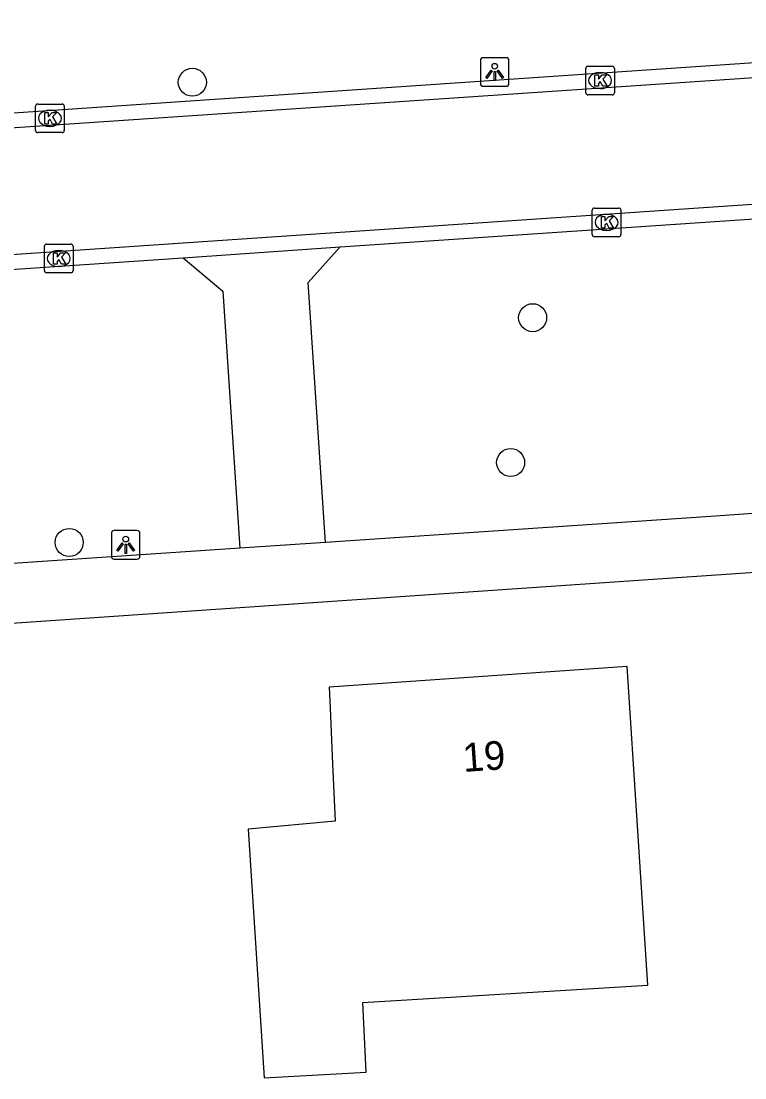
# Model space of a CAD drawing. Extents: x 162675 to 163482, y 379761 to 381227.
# Drawn here: x 162949.46 to 162974.72, y 380315.83 to 380352.72 of the extents above; entities that cross this region are included whole.
import ezdxf

# ---------------------------------------------------------------- set-up
doc = ezdxf.new("R2010")
doc.units = 0
for name, color, linetype in [('IMGEO_Boom', 7, 'Continuous'), ('IMGEO_Kolk', 7, 'Continuous'), ('IMGEO_Lichtpunt', 7, 'Continuous'), ('IMGEO_Pand', 7, 'Continuous'), ('IMGEO_Pand_nummerreeks', 7, 'Continuous'), ('IMGEO_Rijbaan_lokaal_gesloten', 7, 'Continuous'), ('IMGEO_Rijbaan_lokaal_open', 7, 'Continuous'), ('IMGEO_Voetpad_open', 7, 'Continuous')]:
    doc.layers.add(name, color=color, linetype=linetype)

msp = doc.modelspace()

# ---------------------------------------------------------------- linework, layer by layer
at = {"layer": 'IMGEO_Boom'}
for centre in [(162955.435, 380350.586), (162967.313, 380342.368), (162966.546, 380337.313), (162951.138, 380334.523)]:
    msp.add_circle(centre, 0.489, dxfattribs=at)
at = {"layer": 'IMGEO_Kolk'}
for p, q in [((162969.242, 380351.144), (162970.094, 380351.144)), ((162969.167, 380350.218), (162969.167, 380351.07)), ((162969.655, 380350.924), (162969.68, 380350.924)), ((162970.168, 380351.07), (162970.168, 380350.218)), ((162970.094, 380350.144), (162969.242, 380350.144)), ((162969.678, 380350.364), (162969.653, 380350.364)), ((162949.964, 380348.901), (162949.964, 380349.753)), ((162950.039, 380349.827), (162950.891, 380349.827)), ((162950.965, 380349.753), (162950.965, 380348.901)), ((162950.452, 380349.607), (162950.477, 380349.607)), ((162950.475, 380349.047), (162950.45, 380349.047)), ((162950.891, 380348.827), (162950.039, 380348.827)), ((162969.395, 380345.27), (162969.395, 380346.122)), ((162969.47, 380346.196), (162970.322, 380346.196)), ((162969.883, 380345.976), (162969.908, 380345.976)), ((162970.396, 380346.122), (162970.396, 380345.27)), ((162969.906, 380345.416), (162969.881, 380345.416)), ((162950.271, 380344.01), (162950.271, 380344.862)), ((162950.346, 380344.936), (162951.198, 380344.936)), ((162951.272, 380344.862), (162951.272, 380344.01)), ((162970.322, 380345.196), (162969.47, 380345.196)), ((162950.759, 380344.716), (162950.784, 380344.716)), ((162950.782, 380344.156), (162950.757, 380344.156)), ((162951.198, 380343.936), (162950.346, 380343.936))]:
    msp.add_line(p, q, dxfattribs=at)
for points in [[(162969.242, 380351.144), (162970.094, 380351.144)], [(162969.167, 380350.218), (162969.167, 380351.07)], [(162969.488, 380350.844), (162969.611, 380350.844), (162969.611, 380350.693), (162969.741, 380350.844), (162969.905, 380350.844), (162969.759, 380350.693), (162969.912, 380350.444), (162969.76, 380350.444), (162969.675, 380350.608), (162969.611, 380350.541), (162969.611, 380350.444), (162969.488, 380350.444), (162969.488, 380350.844)], [(162970.168, 380351.07), (162970.168, 380350.218)], [(162970.094, 380350.144), (162969.242, 380350.144)], [(162949.964, 380348.901), (162949.964, 380349.753)], [(162950.039, 380349.827), (162950.891, 380349.827)], [(162950.965, 380349.753), (162950.965, 380348.901)], [(162950.285, 380349.527), (162950.408, 380349.527), (162950.408, 380349.376), (162950.538, 380349.527), (162950.702, 380349.527), (162950.556, 380349.376), (162950.709, 380349.127), (162950.557, 380349.127), (162950.472, 380349.291), (162950.408, 380349.224), (162950.408, 380349.127), (162950.285, 380349.127), (162950.285, 380349.527)], [(162950.891, 380348.827), (162950.039, 380348.827)], [(162969.395, 380345.27), (162969.395, 380346.122)], [(162969.47, 380346.196), (162970.322, 380346.196)], [(162970.396, 380346.122), (162970.396, 380345.27)], [(162969.716, 380345.896), (162969.839, 380345.896), (162969.839, 380345.745), (162969.969, 380345.896), (162970.133, 380345.896), (162969.987, 380345.745), (162970.14, 380345.496), (162969.988, 380345.496), (162969.903, 380345.66), (162969.839, 380345.593), (162969.839, 380345.496), (162969.716, 380345.496), (162969.716, 380345.896)], [(162950.271, 380344.01), (162950.271, 380344.862)], [(162950.346, 380344.936), (162951.198, 380344.936)], [(162951.272, 380344.862), (162951.272, 380344.01)], [(162970.322, 380345.196), (162969.47, 380345.196)], [(162950.592, 380344.636), (162950.715, 380344.636), (162950.715, 380344.485), (162950.845, 380344.636), (162951.009, 380344.636), (162950.863, 380344.485), (162951.016, 380344.236), (162950.864, 380344.236), (162950.779, 380344.4), (162950.715, 380344.333), (162950.715, 380344.236), (162950.592, 380344.236), (162950.592, 380344.636)], [(162951.198, 380343.936), (162950.346, 380343.936)]]:
    msp.add_lwpolyline(points, dxfattribs=at)
for centre, start, end in [((162969.244, 380351.068), 91.552, 178.448), ((162969.244, 380351.068), 91.552, 178.448), ((162970.092, 380351.068), 1.552, 88.448), ((162970.092, 380351.068), 1.552, 88.448), ((162969.244, 380350.22), 181.552, 268.448), ((162969.244, 380350.22), 181.552, 268.448), ((162970.092, 380350.22), 271.552, 358.448), ((162970.092, 380350.22), 271.552, 358.448), ((162950.041, 380349.751), 91.552, 178.448), ((162950.041, 380349.751), 91.552, 178.448), ((162950.889, 380349.751), 1.552, 88.448), ((162950.889, 380349.751), 1.552, 88.448), ((162950.041, 380348.903), 181.552, 268.448), ((162950.041, 380348.903), 181.552, 268.448), ((162950.889, 380348.903), 271.552, 358.448), ((162950.889, 380348.903), 271.552, 358.448), ((162969.472, 380346.12), 91.552, 178.448), ((162969.472, 380346.12), 91.552, 178.448), ((162970.32, 380346.12), 1.552, 88.448), ((162970.32, 380346.12), 1.552, 88.448), ((162969.472, 380345.272), 181.552, 268.448), ((162969.472, 380345.272), 181.552, 268.448), ((162970.32, 380345.272), 271.552, 358.448), ((162970.32, 380345.272), 271.552, 358.448), ((162950.348, 380344.86), 91.552, 178.448), ((162950.348, 380344.86), 91.552, 178.448), ((162951.196, 380344.86), 1.552, 88.448), ((162951.196, 380344.86), 1.552, 88.448), ((162950.348, 380344.012), 181.552, 268.448), ((162950.348, 380344.012), 181.552, 268.448), ((162951.196, 380344.012), 271.552, 358.448), ((162951.196, 380344.012), 271.552, 358.448)]:
    msp.add_arc(centre, 0.0765, start, end, dxfattribs=at)
for centre, major_axis, ratio, start_param, end_param in [((162969.654, 380350.644), (-0.387, 0.002), 0.722429, 4.712389, 7.853982), ((162969.679, 380350.644), (-0.39, 0.002), 0.717154, 1.570796, 4.712389), ((162950.451, 380349.327), (-0.387, 0.002), 0.722429, 4.712389, 7.853982), ((162950.476, 380349.327), (-0.39, 0.002), 0.717154, 1.570796, 4.712389), ((162969.882, 380345.696), (-0.387, 0.002), 0.722429, 4.712389, 7.853982), ((162969.907, 380345.696), (-0.39, 0.002), 0.717154, 1.570796, 4.712389), ((162950.758, 380344.436), (-0.387, 0.002), 0.722429, 4.712389, 7.853982), ((162950.783, 380344.436), (-0.39, 0.002), 0.717154, 1.570796, 4.712389)]:
    msp.add_ellipse(centre, major_axis=major_axis, ratio=ratio, start_param=start_param, end_param=end_param, dxfattribs=at)
at = {"layer": 'IMGEO_Lichtpunt'}
for p, q in [((162965.49, 380351.349), (162965.49, 380350.542)), ((162965.49, 380351.349), (162965.49, 380350.542)), ((162966.392, 380351.444), (162965.584, 380351.444)), ((162966.392, 380351.444), (162965.584, 380351.444)), ((162966.486, 380350.542), (162966.486, 380351.349)), ((162966.486, 380350.542), (162966.486, 380351.349)), ((162965.584, 380350.448), (162966.392, 380350.448)), ((162965.584, 380350.448), (162966.392, 380350.448)), ((162953.513, 380334.938), (162952.705, 380334.938)), ((162953.513, 380334.938), (162952.705, 380334.938)), ((162952.611, 380334.843), (162952.611, 380334.036)), ((162952.611, 380334.843), (162952.611, 380334.036)), ((162953.607, 380334.036), (162953.607, 380334.843)), ((162953.607, 380334.036), (162953.607, 380334.843)), ((162952.705, 380333.942), (162953.513, 380333.942)), ((162952.705, 380333.942), (162953.513, 380333.942))]:
    msp.add_line(p, q, dxfattribs=at)
for points in [[(162965.864, 380351.013), (162965.903, 380350.985), (162965.715, 380350.723), (162965.677, 380350.75), (162965.864, 380351.013)], [(162965.966, 380350.965), (162966.013, 380350.965), (162966.013, 380350.643), (162965.966, 380350.643), (162965.966, 380350.965)], [(162966.076, 380350.985), (162966.114, 380351.012), (162966.301, 380350.75), (162966.262, 380350.722), (162966.076, 380350.985)], [(162952.985, 380334.507), (162953.024, 380334.479), (162952.836, 380334.217), (162952.798, 380334.244), (162952.985, 380334.507)], [(162953.087, 380334.459), (162953.134, 380334.459), (162953.134, 380334.137), (162953.087, 380334.137), (162953.087, 380334.459)], [(162953.197, 380334.479), (162953.235, 380334.506), (162953.422, 380334.244), (162953.383, 380334.216), (162953.197, 380334.479)]]:
    msp.add_lwpolyline(points, dxfattribs=at)
for centre in [(162965.989, 380351.147), (162953.11, 380334.641)]:
    msp.add_circle(centre, 0.0994, dxfattribs=at)
for centre, start, end in [((162965.584, 380351.349), 90, 180), ((162965.584, 380351.349), 90, 180), ((162966.392, 380351.349), 0, 90), ((162966.392, 380351.349), 0, 90), ((162965.584, 380350.542), 180, 270), ((162965.584, 380350.542), 180, 270), ((162966.392, 380350.542), 270, 0), ((162966.392, 380350.542), 270, 360), ((162952.705, 380334.843), 90, 180), ((162952.705, 380334.843), 90, 180), ((162953.513, 380334.843), 0, 90), ((162953.513, 380334.843), 0, 90), ((162952.705, 380334.036), 180, 270), ((162952.705, 380334.036), 180, 270), ((162953.513, 380334.036), 270, 0), ((162953.513, 380334.036), 270, 360)]:
    msp.add_arc(centre, 0.0946, start, end, dxfattribs=at)
at = {"layer": 'IMGEO_Pand'}
msp.add_lwpolyline([(162970.608, 380330.196), (162960.21, 380329.468), (162960.243, 380328.741), (162960.332, 380326.797), (162960.423, 380324.795), (162957.386, 380324.515), (162957.945, 380315.833), (162961.502, 380316.029), (162961.384, 380318.463), (162971.337, 380319.07), (162970.608, 380330.196)], dxfattribs=at)
at = {"layer": 'IMGEO_Rijbaan_lokaal_gesloten'}
for points in [[(163129.435, 380356.95), (163028.95, 380349.989), (162935.401, 380343.628)], [(162940.821, 380348.438), (163054.493, 380356.141)]]:
    msp.add_lwpolyline(points, dxfattribs=at)
at = {"layer": 'IMGEO_Rijbaan_lokaal_open'}
for points in [[(163006.568, 380353.401), (162940.787, 380348.935)], [(162960.595, 380344.836), (162985.556, 380346.533)], [(162955.114, 380344.463), (162960.595, 380344.836)], [(162935.648, 380343.14), (162955.114, 380344.463)]]:
    msp.add_lwpolyline(points, dxfattribs=at)
at = {"layer": 'IMGEO_Voetpad_open'}
for points in [[(162960.085, 380334.522), (162959.483, 380343.597), (162960.595, 380344.836)], [(162955.114, 380344.463), (162956.494, 380343.289), (162957.091, 380334.32)], [(162936.743, 380330.858), (163000, 380335.199), (163003.141, 380335.415), (163006.73, 380335.638), (163006.725, 380335.529), (163009.593, 380335.742), (163009.587, 380336.032), (163024.481, 380337.057)], [(162986.249, 380336.337), (162973.534, 380335.425), (162960.085, 380334.522)], [(162957.091, 380334.32), (162936.593, 380332.936)], [(162960.085, 380334.522), (162957.091, 380334.32)]]:
    msp.add_lwpolyline(points, dxfattribs=at)

# ---------------------------------------------------------------- texts
at = {"layer": 'IMGEO_Pand_nummerreeks'}
msp.add_text('19', height=1, rotation=4.005, dxfattribs=at).set_placement((162964.905, 380326.509))

doc.saveas('drawing.dxf')
